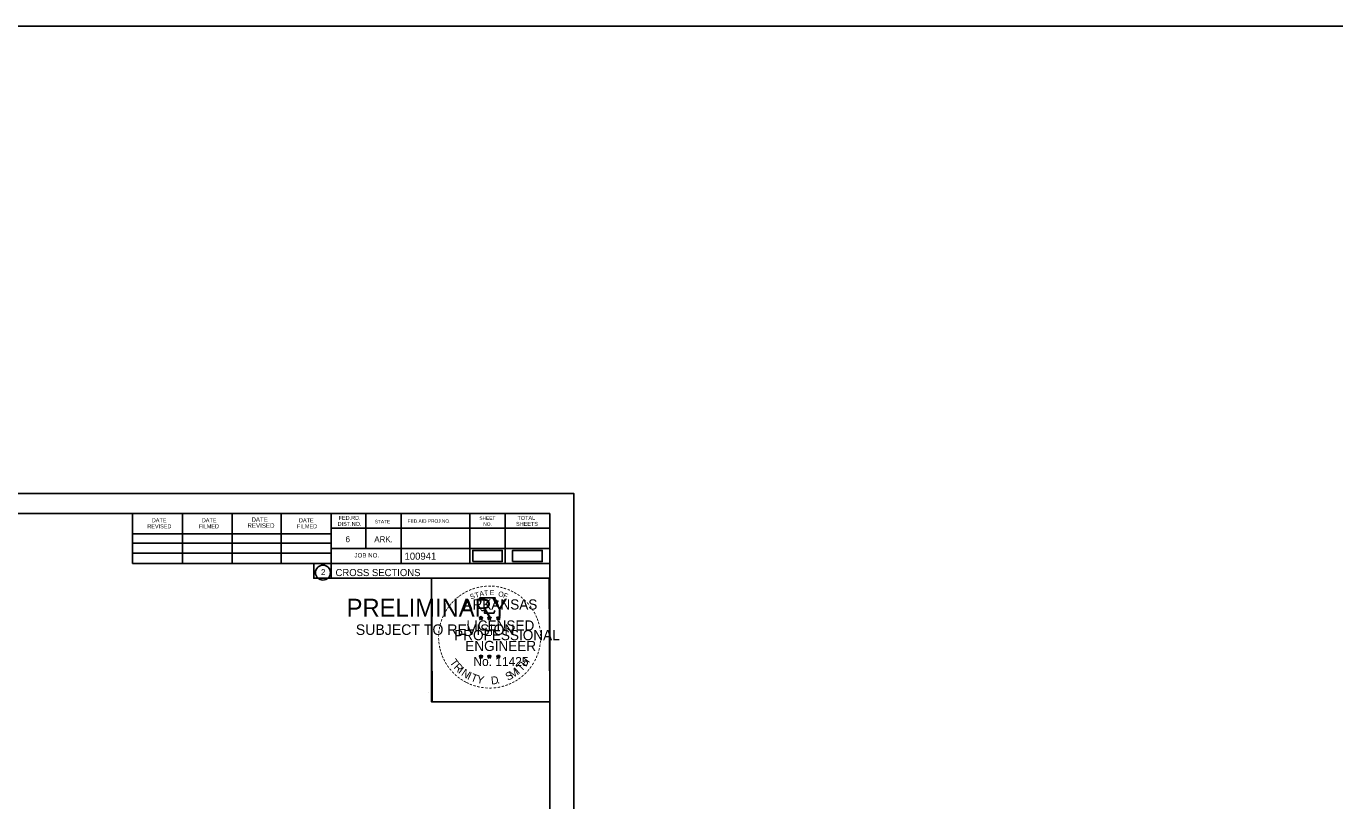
# Model space of a CAD drawing. Extents: x 1370538 to 1372872, y 376220 to 381127.
# Drawn here: x 1372096.9 to 1372354.9, y 378415.3 to 378568.1 of the extents above; entities that cross this region are included whole.
import ezdxf

# ---------------------------------------------------------------- set-up
doc = ezdxf.new("R2010")
doc.units = 0
for name, color, linetype in [('Default', 7, 'Continuous'), ('R_Border Notes', 7, 'Continuous'), ('R_No Plot', 7, 'Continuous'), ('T_Indications', 7, 'Continuous'), ('T_Notes', 7, 'Continuous')]:
    doc.layers.add(name, color=color, linetype=linetype)

msp = doc.modelspace()

# ---------------------------------------------------------------- linework, layer by layer
at = {"layer": 'Default'}
for points in [[(1372184.96, 378462.48), (1372190.79, 378462.48), (1372190.79, 378464.67), (1372184.96, 378464.67)], [(1372192.83, 378462.48), (1372198.66, 378462.48), (1372198.66, 378464.67), (1372192.83, 378464.67)]]:
    msp.add_lwpolyline(points, close=True, dxfattribs=at)
at = {"layer": 'R_Border Notes'}
for p, q in [((1371883.97, 378471.99), (1372200.15, 378471.99)), ((1372117.89, 378462.11), (1372117.89, 378471.99)), ((1372127.75, 378462.11), (1372127.75, 378471.79)), ((1372137.51, 378462.11), (1372137.51, 378471.79)), ((1372147.19, 378462.11), (1372147.19, 378471.79)), ((1372157.05, 378471.99), (1372157.05, 378459.19)), ((1372163.89, 378471.99), (1372163.89, 378465.05)), ((1372170.83, 378471.99), (1372170.83, 378462.11)), ((1372184.41, 378471.99), (1372184.41, 378462.11)), ((1372191.35, 378471.99), (1372191.35, 378462.11)), ((1372200.15, 378266.53), (1372200.15, 378471.99)), ((1372200.15, 378469.05), (1372157.05, 378469.05)), ((1372200.15, 378469.07), (1372200.15, 378469.07)), ((1372117.89, 378467.97), (1372157.05, 378467.97)), ((1372117.89, 378466.11), (1372157.05, 378466.11)), ((1372117.89, 378462.11), (1372117.89, 378464.17)), ((1372117.89, 378464.17), (1372157.05, 378464.17)), ((1372200.15, 378465.05), (1372157.05, 378465.05)), ((1372160.01, 378465.05), (1372200.15, 378465.05)), ((1372200.15, 378462.11), (1372117.89, 378462.11)), ((1372157.05, 378459.19), (1372200.15, 378459.19))]:
    msp.add_line(p, q, dxfattribs=at)
msp.add_circle((1372155.43, 378460.32), 1.47, dxfattribs=at)
at = {"layer": 'R_No Plot'}
for p, q in [((1370538.2, 378568.06), (1372871.58, 378568.06)), ((1371871.57, 378475.88), (1372204.9, 378475.88)), ((1372176.18, 378436.73), (1372176.18, 378436.73))]:
    msp.add_line(p, q, dxfattribs=at)
for points in [[(1371871.56, 378475.88), (1372204.9, 378475.88), (1372204.9, 378262.54), (1371871.56, 378262.54)], [(1372117.89, 378471.99), (1372117.89, 378462.11), (1372153.62, 378462.11), (1372153.62, 378459.19), (1372176.82, 378459.19), (1372176.82, 378434.85), (1372200.15, 378434.85), (1372200.15, 378266.53), (1371883.97, 378266.53), (1371883.97, 378471.99)], [(1372176.82, 378459.19), (1372200.03, 378459.19), (1372200.15, 378434.85), (1372176.94, 378434.85)]]:
    msp.add_lwpolyline(points, close=True, dxfattribs=at)
at = {"layer": 'T_Indications'}
for p, q in [((1372186.23, 378451.44), (1372186.58, 378451.33)), ((1372186.23, 378451.44), (1372186.48, 378451.4)), ((1372186.23, 378451.44), (1372186.47, 378451.32)), ((1372186.36, 378451.03), (1372186.58, 378451.33)), ((1372186.36, 378451.03), (1372186.49, 378451.28)), ((1372186.36, 378451.03), (1372186.58, 378451.25)), ((1372186.58, 378451.7), (1372186.54, 378451.44)), ((1372186.58, 378451.33), (1372186.58, 378451.7)), ((1372186.58, 378451.7), (1372186.63, 378451.45)), ((1372186.93, 378451.44), (1372186.58, 378451.33)), ((1372186.79, 378451.03), (1372186.58, 378451.33)), ((1372186.79, 378451.03), (1372186.58, 378451.25)), ((1372186.93, 378451.44), (1372186.64, 378451.39)), ((1372186.79, 378451.03), (1372186.66, 378451.33)), ((1372186.93, 378451.44), (1372186.72, 378451.34)), ((1372187.9, 378451.44), (1372188.25, 378451.33)), ((1372187.9, 378451.44), (1372188.15, 378451.4)), ((1372187.9, 378451.44), (1372188.14, 378451.32)), ((1372188.03, 378451.03), (1372188.25, 378451.33)), ((1372188.03, 378451.03), (1372188.16, 378451.28)), ((1372188.03, 378451.03), (1372188.25, 378451.25)), ((1372188.25, 378451.7), (1372188.21, 378451.44)), ((1372188.25, 378451.33), (1372188.25, 378451.7)), ((1372188.25, 378451.7), (1372188.3, 378451.45)), ((1372188.6, 378451.44), (1372188.25, 378451.33)), ((1372188.46, 378451.03), (1372188.25, 378451.33)), ((1372188.46, 378451.03), (1372188.25, 378451.25)), ((1372188.6, 378451.44), (1372188.31, 378451.39)), ((1372188.46, 378451.03), (1372188.33, 378451.33)), ((1372188.6, 378451.44), (1372188.39, 378451.34)), ((1372189.67, 378451.43), (1372190.01, 378451.32)), ((1372189.67, 378451.43), (1372189.92, 378451.39)), ((1372189.67, 378451.43), (1372189.9, 378451.31)), ((1372189.8, 378451.02), (1372190.01, 378451.32)), ((1372189.8, 378451.02), (1372189.92, 378451.27)), ((1372189.8, 378451.02), (1372190.01, 378451.24)), ((1372190.01, 378451.68), (1372189.97, 378451.43)), ((1372190.01, 378451.32), (1372190.01, 378451.68)), ((1372190.01, 378451.68), (1372190.06, 378451.43)), ((1372190.36, 378451.43), (1372190.01, 378451.32)), ((1372190.23, 378451.02), (1372190.01, 378451.32)), ((1372190.23, 378451.02), (1372190.01, 378451.24)), ((1372190.36, 378451.43), (1372190.08, 378451.38)), ((1372190.23, 378451.02), (1372190.09, 378451.31)), ((1372190.36, 378451.43), (1372190.16, 378451.33)), ((1372186.23, 378443.87), (1372186.58, 378443.76)), ((1372186.23, 378443.87), (1372186.48, 378443.82)), ((1372186.23, 378443.87), (1372186.46, 378443.75)), ((1372186.36, 378443.46), (1372186.58, 378443.76)), ((1372186.36, 378443.46), (1372186.49, 378443.71)), ((1372186.36, 378443.46), (1372186.57, 378443.68)), ((1372186.58, 378444.12), (1372186.54, 378443.87)), ((1372186.79, 378443.46), (1372186.57, 378443.68)), ((1372186.58, 378443.76), (1372186.58, 378444.12)), ((1372186.58, 378444.12), (1372186.63, 378443.87)), ((1372186.92, 378443.87), (1372186.58, 378443.76)), ((1372186.79, 378443.46), (1372186.58, 378443.76)), ((1372186.92, 378443.87), (1372186.64, 378443.82)), ((1372186.79, 378443.46), (1372186.65, 378443.75)), ((1372186.92, 378443.87), (1372186.72, 378443.77)), ((1372187.9, 378443.87), (1372188.25, 378443.76)), ((1372187.9, 378443.87), (1372188.15, 378443.82)), ((1372187.9, 378443.87), (1372188.13, 378443.75)), ((1372188.03, 378443.46), (1372188.25, 378443.76)), ((1372188.03, 378443.46), (1372188.16, 378443.71)), ((1372188.03, 378443.46), (1372188.24, 378443.68)), ((1372188.25, 378444.12), (1372188.2, 378443.87)), ((1372188.46, 378443.46), (1372188.24, 378443.68)), ((1372188.25, 378443.76), (1372188.25, 378444.12)), ((1372188.25, 378444.12), (1372188.29, 378443.87)), ((1372188.59, 378443.87), (1372188.25, 378443.76)), ((1372188.46, 378443.46), (1372188.25, 378443.76)), ((1372188.59, 378443.87), (1372188.31, 378443.82)), ((1372188.46, 378443.46), (1372188.32, 378443.75)), ((1372188.59, 378443.87), (1372188.39, 378443.77)), ((1372189.66, 378443.86), (1372190.01, 378443.75)), ((1372189.66, 378443.86), (1372189.92, 378443.81)), ((1372189.66, 378443.86), (1372189.9, 378443.74)), ((1372189.8, 378443.45), (1372190.01, 378443.75)), ((1372189.8, 378443.45), (1372189.92, 378443.7)), ((1372189.8, 378443.45), (1372190.01, 378443.67)), ((1372190.01, 378444.11), (1372189.97, 378443.86)), ((1372190.01, 378443.75), (1372190.01, 378444.11)), ((1372190.01, 378444.11), (1372190.06, 378443.86)), ((1372190.36, 378443.86), (1372190.01, 378443.75)), ((1372190.23, 378443.45), (1372190.01, 378443.75)), ((1372190.23, 378443.45), (1372190.01, 378443.67)), ((1372190.36, 378443.86), (1372190.07, 378443.81)), ((1372190.23, 378443.45), (1372190.09, 378443.74)), ((1372190.36, 378443.86), (1372190.16, 378443.76))]:
    msp.add_line(p, q, dxfattribs=at)
for points in [[(1372186.27, 378455.32), (1372186.54, 378454.49)], [(1372189.78, 378454.4), (1372189.93, 378454.68), (1372189.24, 378454.66), (1372189.39, 378455.32), (1372186.27, 378455.32)], [(1372186.58, 378451.7), (1372186.79, 378451.03), (1372186.23, 378451.44), (1372186.93, 378451.44), (1372186.36, 378451.03), (1372186.58, 378451.7)], [(1372186.76, 378452.9), (1372186.76, 378452.81), (1372187.33, 378452.79), (1372187.27, 378452.32), (1372189.14, 378452.32), (1372189.34, 378452.85)], [(1372188.25, 378451.7), (1372188.46, 378451.03), (1372187.9, 378451.44), (1372188.6, 378451.44), (1372188.03, 378451.03), (1372188.25, 378451.7)], [(1372190.01, 378451.68), (1372190.23, 378451.02), (1372189.67, 378451.43), (1372190.36, 378451.43), (1372189.8, 378451.02), (1372190.01, 378451.68)], [(1372186.58, 378444.12), (1372186.79, 378443.46), (1372186.23, 378443.87), (1372186.92, 378443.87), (1372186.36, 378443.46), (1372186.58, 378444.12)], [(1372188.25, 378444.12), (1372188.46, 378443.46), (1372187.9, 378443.87), (1372188.59, 378443.87), (1372188.03, 378443.46), (1372188.25, 378444.12)], [(1372190.01, 378444.11), (1372190.23, 378443.45), (1372189.66, 378443.86), (1372190.36, 378443.86), (1372189.8, 378443.45), (1372190.01, 378444.11)]]:
    msp.add_lwpolyline(points, dxfattribs=at)
for centre, radius in [((1372186.58, 378451.33), 0.172), ((1372186.58, 378451.33), 0.145), ((1372186.58, 378451.33), 0.116), ((1372186.58, 378451.33), 0.0991), ((1372186.58, 378451.33), 0.0747), ((1372186.58, 378451.33), 0.0495), ((1372186.58, 378451.33), 0.0296), ((1372188.25, 378451.33), 0.172), ((1372188.25, 378451.33), 0.145), ((1372188.25, 378451.33), 0.116), ((1372188.25, 378451.33), 0.0991), ((1372188.25, 378451.33), 0.0747), ((1372188.25, 378451.33), 0.0495), ((1372188.25, 378451.33), 0.0296), ((1372190.01, 378451.32), 0.172), ((1372190.01, 378451.32), 0.145), ((1372190.01, 378451.32), 0.116), ((1372190.01, 378451.32), 0.0991), ((1372190.01, 378451.32), 0.0747), ((1372190.01, 378451.32), 0.0495), ((1372190.01, 378451.32), 0.0296), ((1372186.58, 378443.76), 0.172), ((1372186.58, 378443.76), 0.145), ((1372186.58, 378443.76), 0.116), ((1372186.58, 378443.76), 0.0991), ((1372186.58, 378443.76), 0.0747), ((1372186.58, 378443.76), 0.0495), ((1372186.58, 378443.76), 0.0296), ((1372188.24, 378443.76), 0.172), ((1372188.24, 378443.76), 0.145), ((1372188.24, 378443.76), 0.116), ((1372188.24, 378443.76), 0.0991), ((1372188.24, 378443.76), 0.0747), ((1372188.24, 378443.76), 0.0495), ((1372188.24, 378443.76), 0.0296), ((1372190.01, 378443.75), 0.172), ((1372190.01, 378443.75), 0.145), ((1372190.01, 378443.75), 0.116), ((1372190.01, 378443.75), 0.0991), ((1372190.01, 378443.75), 0.0747), ((1372190.01, 378443.75), 0.0495), ((1372190.01, 378443.75), 0.0296)]:
    msp.add_circle(centre, radius, dxfattribs=at)

# ---------------------------------------------------------------- texts
at = {"layer": 'R_Border Notes'}
for s, height, p in [('DATE', 0.879, (1372141.33, 378470.33)), ('FED.RD.', 0.782, (1372158.53, 378470.71)), ('SHEET', 0.684, (1372186.27, 378470.71)), ('TOTAL', 0.782, (1372193.79, 378470.71)), ('REVISED', 0.782, (1372120.81, 378469.05)), ('DATE', 0.782, (1372121.69, 378470.23)), ('FILMED', 0.782, (1372130.97, 378469.05)), ('DATE', 0.782, (1372131.55, 378470.23)), ('REVISED', 0.879, (1372140.55, 378469.15)), ('FILMED', 0.782, (1372150.31, 378469.05)), ('DATE', 0.782, (1372150.71, 378470.23)), ('DIST.NO.', 0.782, (1372158.33, 378469.53)), ('STATE', 0.684, (1372165.65, 378470.03)), ('FED.AID PROJ.NO.', 0.684, (1372172.11, 378470.13)), ('NO.', 0.684, (1372187.05, 378469.53)), ('SHEETS', 0.782, (1372193.51, 378469.53)), ('6', 1.17, (1372159.89, 378466.31)), ('ARK.', 1.172, (1372165.55, 378466.31)), ('JOB NO.', 0.879, (1372161.65, 378463.29)), ('100941', 1.4, (1372171.52, 378462.85)), ('2', 1.17, (1372155.05, 378459.84)), ('CROSS SECTIONS', 1.4, (1372157.91, 378459.62))]:
    msp.add_text(s, height=height, rotation=360, dxfattribs=at).set_placement(p)
at = {"layer": 'T_Indications'}
for s, height, rotation, p in [('-', 1.6, 38.9507, (1372182.1, 378454.72)), ('-', 1.6, 36.2317, (1372182.58, 378455.1)), ('-', 1.6, 34.0636, (1372183.16, 378455.49)), ('-', 1.6, 28.7918, (1372183.75, 378455.86)), ('-', 1.6, 24.3072, (1372184.39, 378456.18)), ('S', 1, 21.594, (1372184.63, 378455)), ('-', 1.6, 19.1761, (1372185.02, 378456.45)), ('T', 1, 16.4036, (1372185.54, 378455.33)), ('-', 1.6, 13.6301, (1372185.77, 378456.69)), ('A', 1, 11.2132, (1372186.37, 378455.58)), ('-', 1.6, 10.2193, (1372186.45, 378456.85)), ('T', 1, 6.0228, (1372187.22, 378455.75)), ('-', 1.6, 5.8968, (1372187.18, 378456.96)), ('-', 1.6, 0.1862, (1372187.95, 378457.03)), ('E', 1, 0.8323, (1372188.32, 378455.86)), ('-', 1.6, 357.743, (1372188.67, 378457.02)), ('-', 1.6, 352.1617, (1372189.42, 378456.96)), ('O', 1, 350.4515, (1372189.93, 378455.65)), ('-', 1.6, 347.2049, (1372190.14, 378456.85)), ('F', 1, 340.0707, (1372190.88, 378455.42)), ('-', 1.6, 342.3362, (1372190.77, 378456.69)), ('-', 1.6, 337.8551, (1372191.51, 378456.47)), ('-', 1.6, 334.1211, (1372192.14, 378456.2)), ('-', 1.6, 329.6409, (1372192.72, 378455.92)), ('-', 1.6, 325.8627, (1372193.36, 378455.56)), ('-', 1.6, 58.0706, (1372180.08, 378452.24)), ('-', 1.6, 54.2325, (1372180.41, 378452.77)), ('-', 1.6, 50.6142, (1372180.82, 378453.34)), ('-', 1.6, 48.423, (1372181.22, 378453.82)), ('-', 1.6, 42.9622, (1372181.67, 378454.3)), ('ARKANSAS', 2, 360, (1372183.13, 378453.03)), ('-', 1.6, 320.5297, (1372193.97, 378455.13)), ('-', 1.6, 315.5786, (1372194.57, 378454.64)), ('-', 1.6, 309.8797, (1372195.14, 378454.09)), ('-', 1.6, 306.6522, (1372195.66, 378453.49)), ('-', 1.4, 303.6753, (1372196.15, 378452.92)), ('-', 1.6, 72.3945, (1372179.29, 378450.39)), ('-', 1.6, 67.7743, (1372179.51, 378451.02)), ('-', 1.6, 62.8713, (1372179.77, 378451.63)), ('LICENSED', 2, 360, (1372183.72, 378448.88)), ('DWB', 0.01, 360, (1372186.57, 378451.33)), ('DWB', 0.01, 360, (1372188.24, 378451.33)), ('DWB', 0.01, 360, (1372190, 378451.32)), ('-', 1.6, 299.6684, (1372196.47, 378452.32)), ('-', 1.6, 294.6628, (1372196.79, 378451.7)), ('-', 1.6, 290.5728, (1372197.05, 378451.13)), ('-', 1.6, 285.1233, (1372197.28, 378450.55)), ('-', 1.6, 89.0622, (1372178.86, 378447.57)), ('-', 1.6, 85.1863, (1372178.88, 378448.27)), ('-', 1.6, 81.2013, (1372178.96, 378448.96)), ('-', 1.6, 75.461, (1372179.09, 378449.67)), ('PROFESSIONAL', 2, 360, (1372181.3, 378446.98)), ('-', 1.6, 280.5493, (1372197.48, 378449.8)), ('-', 1.6, 276.5962, (1372197.64, 378449.04)), ('-', 1.6, 274.3301, (1372197.7, 378448.31)), ('-', 1.6, 94.1959, (1372178.89, 378446.84)), ('-', 1.6, 98.9479, (1372178.97, 378446.18)), ('-', 1.6, 101.7149, (1372179.1, 378445.44)), ('ENGINEER', 2, 360, (1372183.49, 378444.85)), ('-', 1.6, 255.7626, (1372197.54, 378445.68)), ('-', 1.6, 260.9953, (1372197.65, 378446.36)), ('-', 1.6, 263.5172, (1372197.72, 378447.02)), ('-', 1.6, 269.9407, (1372197.74, 378447.68)), ('-', 1.6, 105.4578, (1372179.26, 378444.85)), ('-', 1.6, 109.0874, (1372179.48, 378444.22)), ('-', 1.6, 114.0643, (1372179.73, 378443.62)), ('-', 1.6, 115.7289, (1372180.04, 378443)), ('T', 1.54, 306.0406, (1372180.34, 378442.6)), ('No. 11425', 1.757, 360, (1372185.11, 378441.9)), ('DWB', 0.01, 360, (1372186.56, 378443.75)), ('DWB', 0.01, 360, (1372188.23, 378443.75)), ('DWB', 0.01, 360, (1372190, 378443.74)), ('H', 1.54, 54.6088, (1372195.46, 378441.63)), ('-', 1.6, 244.6197, (1372196.87, 378443.66)), ('-', 1.6, 247.8887, (1372197.13, 378444.29)), ('-', 1.6, 252.8681, (1372197.36, 378444.96)), ('-', 1.6, 120.4471, (1372180.39, 378442.42)), ('-', 1.6, 125.8934, (1372180.8, 378441.86)), ('-', 1.6, 130.7181, (1372181.26, 378441.31)), ('-', 1.6, 134.2238, (1372181.78, 378440.76)), ('R', 1.54, 314.005, (1372181.1, 378441.55)), ('-', 1.6, 138.9338, (1372182.3, 378440.3)), ('I', 1.54, 321.9694, (1372182, 378440.62)), ('N', 1.54, 326.5002, (1372182.57, 378440.15)), ('I', 1.54, 335.3603, (1372183.77, 378439.36)), ('T', 1.54, 339.8912, (1372184.44, 378439.03)), ('S', 1.54, 26.9312, (1372191.88, 378438.96)), ('M', 1.54, 32.6563, (1372192.72, 378439.36)), ('I', 1.54, 42.1136, (1372194, 378440.21)), ('T', 1.54, 46.6444, (1372194.57, 378440.69)), ('-', 1.6, 225.7653, (1372195.17, 378441.13)), ('-', 1.6, 231.2538, (1372195.65, 378441.69)), ('-', 1.6, 233.8452, (1372196.08, 378442.26)), ('-', 1.6, 239.0712, (1372196.48, 378442.91)), ('-', 1.6, 144.6463, (1372182.86, 378439.89)), ('-', 1.6, 148.0898, (1372183.42, 378439.52)), ('-', 1.6, 151.5704, (1372184, 378439.19)), ('-', 1.6, 154.6002, (1372184.52, 378438.95)), ('-', 1.6, 158.5612, (1372185.14, 378438.69)), ('-', 1.6, 162.7983, (1372185.83, 378438.48)), ('-', 1.6, 167.5555, (1372186.55, 378438.32)), ('Y', 1.54, 347.8556, (1372185.65, 378438.59)), ('-', 1.6, 173.1155, (1372187.32, 378438.21)), ('-', 1.6, 176.5183, (1372188.07, 378438.15)), ('-', 1.6, 181.5918, (1372188.81, 378438.17)), ('D', 1.54, 6.3969, (1372188.64, 378438.23)), ('-', 1.6, 185.8167, (1372189.62, 378438.25)), ('-', 1.6, 191.2858, (1372190.35, 378438.38)), ('.', 1.54, 13.7642, (1372189.83, 378438.36)), ('-', 1.6, 195.4743, (1372191.08, 378438.58)), ('-', 1.6, 200.7184, (1372191.76, 378438.82)), ('-', 1.6, 204.2516, (1372192.38, 378439.09)), ('-', 1.6, 207.3568, (1372193, 378439.41)), ('-', 1.6, 212.2491, (1372193.56, 378439.76)), ('-', 1.6, 215.7363, (1372194.1, 378440.15)), ('-', 1.6, 221.0851, (1372194.64, 378440.62))]:
    msp.add_text(s, height=height, rotation=rotation, dxfattribs=at).set_placement(p)
at = {"layer": 'T_Notes'}
for s, height, p in [('PRELIMINARY', 3.5, (1372160.1, 378451.65)), ('DWB', 0.01, (1372160.84, 378453.5)), ('SUBJECT TO REVISION', 2.0751, (1372161.91, 378448.02))]:
    msp.add_text(s, height=height, rotation=360, dxfattribs=at).set_placement(p)

doc.saveas('drawing.dxf')
